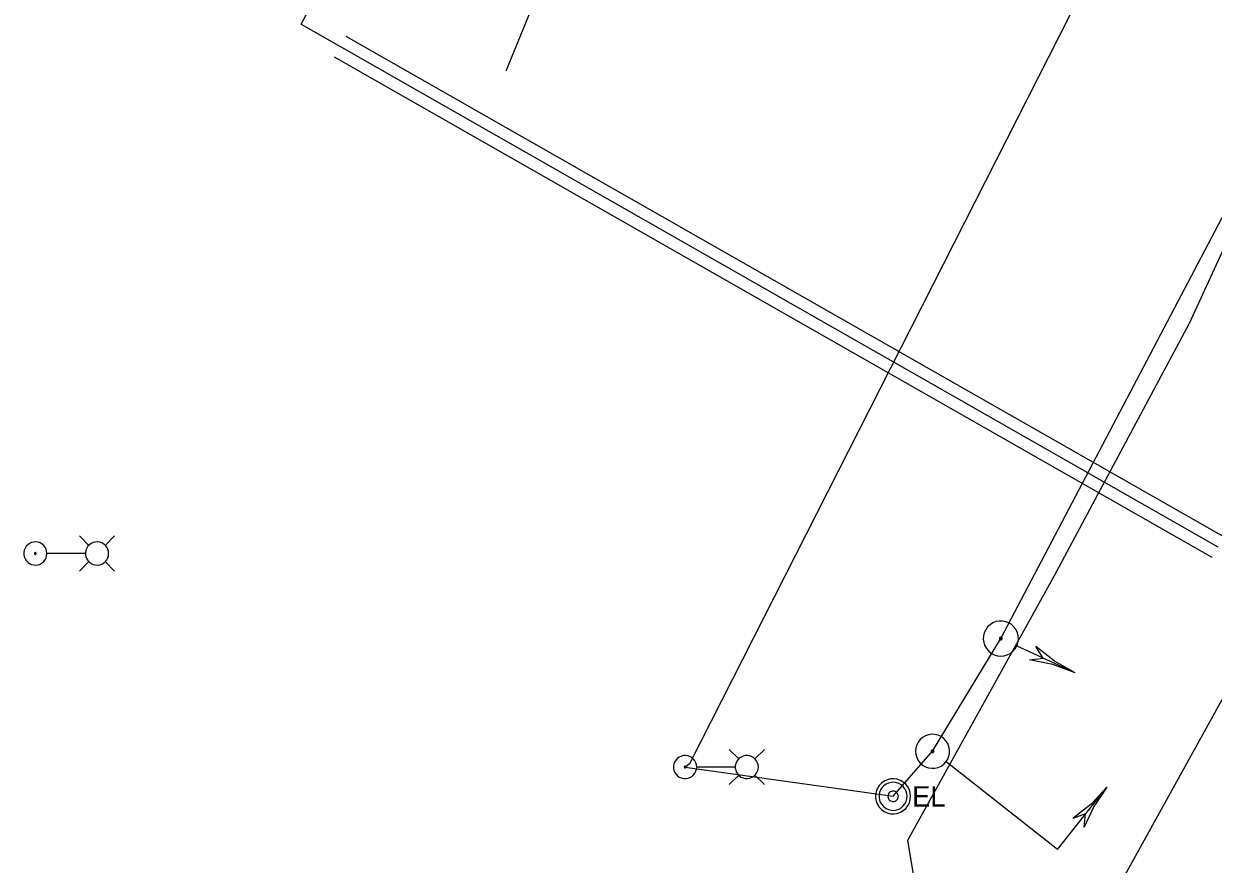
# Model space of a CAD drawing. Extents: x 600849 to 606371, y 330010 to 403088.
# Drawn here: x 604559 to 604782.6, y 330933.8 to 331091.9 of the extents above; entities that cross this region are included whole.
import ezdxf

# ---------------------------------------------------------------- set-up
doc = ezdxf.new("R2010")
doc.units = 0
for name, color, linetype in [('E_LTG', 7, 'Continuous'), ('E_LTG_CID', 7, 'Continuous'), ('E_SIG', 7, 'Continuous'), ('E_UTL_E', 7, 'Continuous'), ('E_UTL_E_UG', 7, 'Continuous'), ('E_UTL_G_UG', 7, 'Continuous'), ('E_UTL_W_UG', 7, 'Continuous')]:
    doc.layers.add(name, color=color, linetype=linetype)

msp = doc.modelspace()

# ---------------------------------------------------------------- linework, layer by layer
at = {"layer": 'E_LTG'}
for points in [[(604571.21, 330993.78), (604569.43, 330995.55)], [(604574.26, 330993.78), (604576.03, 330995.55)], [(604563.3, 330992.25), (604563.26, 330992.66), (604563.15, 330993.06), (604562.96, 330993.43), (604562.7, 330993.75), (604562.39, 330994.02), (604562.03, 330994.23), (604561.64, 330994.37), (604561.23, 330994.42), (604560.82, 330994.4), (604560.42, 330994.31), (604560.04, 330994.14), (604559.7, 330993.9), (604559.42, 330993.6), (604559.19, 330993.25), (604559.04, 330992.86), (604558.96, 330992.46), (604558.96, 330992.04), (604559.04, 330991.64), (604559.19, 330991.25), (604559.42, 330990.91), (604559.7, 330990.61), (604560.04, 330990.37), (604560.42, 330990.19), (604560.82, 330990.1), (604561.23, 330990.08), (604561.64, 330990.14), (604562.03, 330990.27), (604562.39, 330990.48), (604562.7, 330990.75), (604562.96, 330991.07), (604563.15, 330991.44), (604563.26, 330991.84), (604563.3, 330992.25)], [(604574.91, 330992.25), (604574.87, 330992.66), (604574.75, 330993.06), (604574.56, 330993.43), (604574.31, 330993.75), (604573.99, 330994.02), (604573.63, 330994.23), (604573.24, 330994.37), (604572.83, 330994.42), (604572.42, 330994.4), (604572.02, 330994.31), (604571.64, 330994.14), (604571.31, 330993.9), (604571.02, 330993.6), (604570.8, 330993.25), (604570.64, 330992.86), (604570.57, 330992.46), (604570.57, 330992.04), (604570.64, 330991.64), (604570.8, 330991.25), (604571.02, 330990.91), (604571.31, 330990.61), (604571.64, 330990.37), (604572.02, 330990.19), (604572.42, 330990.1), (604572.83, 330990.08), (604573.24, 330990.14), (604573.63, 330990.27), (604573.99, 330990.48), (604574.31, 330990.75), (604574.56, 330991.07), (604574.75, 330991.44), (604574.87, 330991.84), (604574.91, 330992.25)], [(604561.29, 330992.25), (604561.29, 330992.28), (604561.28, 330992.31), (604561.27, 330992.34), (604561.25, 330992.37), (604561.22, 330992.39), (604561.2, 330992.4), (604561.17, 330992.41), (604561.14, 330992.42), (604561.1, 330992.42), (604561.07, 330992.41), (604561.04, 330992.4), (604561.02, 330992.38), (604561, 330992.35), (604560.98, 330992.33), (604560.97, 330992.3), (604560.96, 330992.27), (604560.96, 330992.24), (604560.97, 330992.2), (604560.98, 330992.17), (604561, 330992.15), (604561.02, 330992.13), (604561.04, 330992.11), (604561.07, 330992.09), (604561.1, 330992.09), (604561.14, 330992.08), (604561.17, 330992.09), (604561.2, 330992.1), (604561.22, 330992.12), (604561.25, 330992.14), (604561.27, 330992.16), (604561.28, 330992.19), (604561.29, 330992.22), (604561.29, 330992.25)], [(604570.52, 330992.25), (604563.34, 330992.25)], [(604571.21, 330990.73), (604569.43, 330988.95)], [(604574.26, 330990.73), (604576.03, 330988.95)], [(604693.38, 330953.61), (604691.6, 330955.39)], [(604696.43, 330953.61), (604698.21, 330955.39)], [(604685.48, 330952.09), (604685.44, 330952.5), (604685.32, 330952.9), (604685.13, 330953.26), (604684.88, 330953.59), (604684.56, 330953.86), (604684.2, 330954.07), (604683.81, 330954.2), (604683.4, 330954.26), (604682.99, 330954.24), (604682.59, 330954.14), (604682.21, 330953.97), (604681.88, 330953.73), (604681.59, 330953.43), (604681.37, 330953.08), (604681.21, 330952.7), (604681.13, 330952.29), (604681.13, 330951.88), (604681.21, 330951.48), (604681.37, 330951.09), (604681.59, 330950.74), (604681.88, 330950.44), (604682.21, 330950.2), (604682.59, 330950.03), (604682.99, 330949.93), (604683.4, 330949.91), (604683.81, 330949.97), (604684.2, 330950.11), (604684.56, 330950.32), (604684.88, 330950.59), (604685.13, 330950.91), (604685.32, 330951.28), (604685.44, 330951.68), (604685.48, 330952.09)], [(604697.08, 330952.09), (604697.04, 330952.5), (604696.92, 330952.9), (604696.73, 330953.26), (604696.48, 330953.59), (604696.17, 330953.86), (604695.81, 330954.07), (604695.42, 330954.2), (604695.01, 330954.26), (604694.59, 330954.24), (604694.19, 330954.14), (604693.82, 330953.97), (604693.48, 330953.73), (604693.19, 330953.43), (604692.97, 330953.08), (604692.82, 330952.7), (604692.74, 330952.29), (604692.74, 330951.88), (604692.82, 330951.48), (604692.97, 330951.09), (604693.19, 330950.74), (604693.48, 330950.44), (604693.82, 330950.2), (604694.19, 330950.03), (604694.59, 330949.93), (604695.01, 330949.91), (604695.42, 330949.97), (604695.81, 330950.11), (604696.17, 330950.32), (604696.48, 330950.59), (604696.73, 330950.91), (604696.92, 330951.28), (604697.04, 330951.68), (604697.08, 330952.09)], [(604683.47, 330952.09), (604683.46, 330952.12), (604683.46, 330952.15), (604683.44, 330952.18), (604683.42, 330952.2), (604683.4, 330952.22), (604683.37, 330952.24), (604683.34, 330952.25), (604683.31, 330952.25), (604683.28, 330952.25), (604683.25, 330952.25), (604683.22, 330952.23), (604683.19, 330952.21), (604683.17, 330952.19), (604683.15, 330952.16), (604683.14, 330952.13), (604683.13, 330952.1), (604683.13, 330952.07), (604683.14, 330952.04), (604683.15, 330952.01), (604683.17, 330951.99), (604683.19, 330951.96), (604683.22, 330951.94), (604683.25, 330951.93), (604683.28, 330951.92), (604683.31, 330951.92), (604683.34, 330951.93), (604683.37, 330951.94), (604683.4, 330951.95), (604683.42, 330951.97), (604683.44, 330952), (604683.46, 330952.03), (604683.46, 330952.06), (604683.47, 330952.09)], [(604692.69, 330952.09), (604685.51, 330952.09)], [(604693.38, 330950.57), (604691.6, 330948.79)], [(604696.43, 330950.57), (604698.21, 330948.79)]]:
    msp.add_lwpolyline(points, dxfattribs=at)
at = {"layer": 'E_LTG_CID'}
msp.add_lwpolyline([(604683.3, 330952.09), (604684.22, 330952.88), (604759.72, 331101.53), (604785.03, 331156.95), (604797.91, 331179.74), (604801.59, 331186.25), (604804.8, 331186.14), (604807.66, 331192.41), (604823.38, 331242.67), (604840.85, 331285.28), (604856.87, 331326.77), (604873.94, 331374.12), (604891.84, 331421.7), (604891.8, 331421.71), (604891.79, 331421.76), (604894.68, 331439.03), (604894.44, 331441.88), (604906.75, 331486.37), (604920.4, 331537.51), (604920.44, 331537.44), (604931.69, 331580.97)], dxfattribs=at)
at = {"layer": 'E_SIG'}
for points in [[(604745.66, 330974.88), (604745.87, 330975.47), (604745.96, 330976.09), (604745.93, 330976.72), (604745.78, 330977.33), (604745.52, 330977.9), (604745.16, 330978.41), (604744.71, 330978.84), (604744.18, 330979.19), (604743.6, 330979.42), (604742.99, 330979.54), (604742.36, 330979.54), (604741.74, 330979.43), (604741.16, 330979.2), (604740.63, 330978.86), (604740.17, 330978.43), (604739.81, 330977.92), (604739.55, 330977.35), (604739.4, 330976.74), (604739.36, 330976.11), (604739.45, 330975.49), (604739.65, 330974.9), (604739.97, 330974.35), (604740.38, 330973.88), (604740.87, 330973.49), (604741.42, 330973.2), (604742.03, 330973.02), (604742.65, 330972.96), (604743.27, 330973.01), (604743.88, 330973.19), (604744.44, 330973.47), (604744.93, 330973.86), (604745.34, 330974.33), (604745.66, 330974.88)], [(604742.89, 330976.15), (604742.91, 330976.2), (604742.91, 330976.24), (604742.91, 330976.29), (604742.9, 330976.34), (604742.88, 330976.38), (604742.85, 330976.42), (604742.82, 330976.46), (604742.78, 330976.48), (604742.73, 330976.5), (604742.69, 330976.51), (604742.64, 330976.51), (604742.59, 330976.5), (604742.55, 330976.48), (604742.51, 330976.46), (604742.47, 330976.42), (604742.44, 330976.38), (604742.42, 330976.34), (604742.41, 330976.29), (604742.41, 330976.25), (604742.42, 330976.2), (604742.43, 330976.15), (604742.45, 330976.11), (604742.49, 330976.08), (604742.52, 330976.05), (604742.57, 330976.02), (604742.61, 330976.01), (604742.66, 330976), (604742.71, 330976.01), (604742.75, 330976.02), (604742.8, 330976.04), (604742.83, 330976.07), (604742.87, 330976.11), (604742.89, 330976.15)], [(604756.65, 330969.81), (604745.71, 330974.85)], [(604756.65, 330969.81), (604752.75, 330971.99), (604749.23, 330974.74)], [(604750.65, 330972.57), (604749.23, 330974.74)], [(604748.08, 330972.25), (604750.65, 330972.57)], [(604756.65, 330969.81), (604752.46, 330971.36), (604748.08, 330972.25)], [(604732.34, 330953.07), (604732.67, 330953.58), (604732.89, 330954.14), (604733.01, 330954.74), (604733.01, 330955.35), (604732.9, 330955.95), (604732.67, 330956.51), (604732.34, 330957.03), (604731.92, 330957.47), (604731.42, 330957.82), (604730.87, 330958.07), (604730.28, 330958.22), (604729.67, 330958.25), (604729.07, 330958.16), (604728.49, 330957.96), (604727.96, 330957.66), (604727.5, 330957.26), (604727.13, 330956.78), (604726.85, 330956.24), (604726.68, 330955.66), (604726.62, 330955.05), (604726.68, 330954.44), (604726.85, 330953.86), (604727.13, 330953.32), (604727.5, 330952.84), (604727.96, 330952.44), (604728.49, 330952.14), (604729.06, 330951.94), (604729.67, 330951.85), (604730.28, 330951.88), (604730.87, 330952.02), (604731.42, 330952.27), (604731.92, 330952.63), (604732.34, 330953.07)], [(604730.01, 330954.9), (604730.04, 330954.94), (604730.06, 330954.98), (604730.07, 330955.02), (604730.07, 330955.07), (604730.06, 330955.12), (604730.04, 330955.16), (604730.01, 330955.2), (604729.98, 330955.23), (604729.94, 330955.26), (604729.9, 330955.28), (604729.86, 330955.29), (604729.81, 330955.29), (604729.76, 330955.29), (604729.72, 330955.27), (604729.68, 330955.25), (604729.64, 330955.22), (604729.62, 330955.18), (604729.59, 330955.14), (604729.58, 330955.09), (604729.58, 330955.05), (604729.58, 330955), (604729.59, 330954.96), (604729.62, 330954.92), (604729.64, 330954.88), (604729.68, 330954.85), (604729.72, 330954.83), (604729.76, 330954.81), (604729.81, 330954.8), (604729.86, 330954.81), (604729.9, 330954.82), (604729.94, 330954.84), (604729.98, 330954.86), (604730.01, 330954.9)], [(604753.31, 330936.56), (604732.38, 330953.04)], [(604753.31, 330936.56), (604762.56, 330948.3)], [(604762.56, 330948.3), (604759.62, 330945.11), (604756.22, 330942.41)], [(604762.56, 330948.3), (604760.15, 330944.69), (604758.32, 330940.76)], [(604747.44, 330941.18), (604747.44, 330941.18)], [(604758.59, 330943.27), (604756.22, 330942.42)], [(604758.32, 330940.76), (604758.59, 330943.27)]]:
    msp.add_lwpolyline(points, dxfattribs=at)
at = {"layer": 'E_UTL_E'}
for points in [[(604725.7, 330946.58), (604725.64, 330947.2), (604725.47, 330947.81), (604725.18, 330948.36), (604724.79, 330948.86), (604724.32, 330949.27), (604723.77, 330949.58), (604723.18, 330949.79), (604722.56, 330949.88), (604721.93, 330949.85), (604721.32, 330949.7), (604720.75, 330949.44), (604720.24, 330949.07), (604719.81, 330948.62), (604719.47, 330948.09), (604719.24, 330947.51), (604719.12, 330946.89), (604719.12, 330946.27), (604719.24, 330945.65), (604719.47, 330945.07), (604719.81, 330944.54), (604720.24, 330944.09), (604720.75, 330943.72), (604721.32, 330943.46), (604721.93, 330943.31), (604722.56, 330943.28), (604723.18, 330943.37), (604723.77, 330943.58), (604724.32, 330943.89), (604724.79, 330944.3), (604725.18, 330944.8), (604725.47, 330945.35), (604725.64, 330945.95), (604725.7, 330946.58)], [(604725.7, 330946.58), (604725.64, 330947.2), (604725.47, 330947.81), (604725.18, 330948.36), (604724.79, 330948.86), (604724.32, 330949.27), (604723.77, 330949.58), (604723.18, 330949.79), (604722.56, 330949.88), (604721.93, 330949.85), (604721.32, 330949.7), (604720.75, 330949.44), (604720.24, 330949.07), (604719.81, 330948.62), (604719.47, 330948.09), (604719.24, 330947.51), (604719.12, 330946.89), (604719.12, 330946.27), (604719.24, 330945.65), (604719.47, 330945.07), (604719.81, 330944.54), (604720.24, 330944.09), (604720.75, 330943.72), (604721.32, 330943.46), (604721.93, 330943.31), (604722.56, 330943.28), (604723.18, 330943.37), (604723.77, 330943.58), (604724.32, 330943.89), (604724.79, 330944.3), (604725.18, 330944.8), (604725.47, 330945.35), (604725.64, 330945.95), (604725.7, 330946.58)], [(604725.04, 330946.58), (604724.99, 330947.08), (604724.85, 330947.56), (604724.62, 330948.01), (604724.31, 330948.4), (604723.93, 330948.73), (604723.5, 330948.98), (604723.02, 330949.14), (604722.53, 330949.22), (604722.03, 330949.19), (604721.54, 330949.07), (604721.08, 330948.87), (604720.67, 330948.57), (604720.33, 330948.21), (604720.06, 330947.79), (604719.87, 330947.32), (604719.77, 330946.83), (604719.77, 330946.33), (604719.87, 330945.84), (604720.06, 330945.37), (604720.33, 330944.95), (604720.67, 330944.58), (604721.08, 330944.29), (604721.54, 330944.08), (604722.03, 330943.97), (604722.53, 330943.94), (604723.02, 330944.01), (604723.5, 330944.18), (604723.93, 330944.43), (604724.31, 330944.76), (604724.62, 330945.15), (604724.85, 330945.6), (604724.99, 330946.08), (604725.04, 330946.58)], [(604725.04, 330946.58), (604724.99, 330947.08), (604724.85, 330947.56), (604724.62, 330948.01), (604724.31, 330948.4), (604723.93, 330948.73), (604723.5, 330948.98), (604723.02, 330949.14), (604722.53, 330949.22), (604722.03, 330949.19), (604721.54, 330949.07), (604721.08, 330948.87), (604720.67, 330948.57), (604720.33, 330948.21), (604720.06, 330947.79), (604719.87, 330947.32), (604719.77, 330946.83), (604719.77, 330946.33), (604719.87, 330945.84), (604720.06, 330945.37), (604720.33, 330944.95), (604720.67, 330944.58), (604721.08, 330944.29), (604721.54, 330944.08), (604722.03, 330943.97), (604722.53, 330943.94), (604723.02, 330944.01), (604723.5, 330944.18), (604723.93, 330944.43), (604724.31, 330944.76), (604724.62, 330945.15), (604724.85, 330945.6), (604724.99, 330946.08), (604725.04, 330946.58)], [(604723.39, 330946.58), (604723.37, 330946.77), (604723.32, 330946.95), (604723.24, 330947.11), (604723.12, 330947.26), (604722.98, 330947.39), (604722.81, 330947.48), (604722.64, 330947.54), (604722.45, 330947.57), (604722.26, 330947.56), (604722.08, 330947.51), (604721.91, 330947.44), (604721.75, 330947.33), (604721.62, 330947.19), (604721.52, 330947.03), (604721.45, 330946.86), (604721.42, 330946.67), (604721.42, 330946.49), (604721.45, 330946.3), (604721.52, 330946.13), (604721.62, 330945.97), (604721.75, 330945.83), (604721.91, 330945.72), (604722.08, 330945.64), (604722.26, 330945.6), (604722.45, 330945.59), (604722.64, 330945.62), (604722.81, 330945.68), (604722.98, 330945.77), (604723.12, 330945.9), (604723.24, 330946.04), (604723.32, 330946.21), (604723.37, 330946.39), (604723.39, 330946.58)], [(604723.39, 330946.58), (604723.37, 330946.77), (604723.32, 330946.95), (604723.24, 330947.11), (604723.12, 330947.26), (604722.98, 330947.39), (604722.81, 330947.48), (604722.64, 330947.54), (604722.45, 330947.57), (604722.26, 330947.56), (604722.08, 330947.51), (604721.91, 330947.44), (604721.75, 330947.33), (604721.62, 330947.19), (604721.52, 330947.03), (604721.45, 330946.86), (604721.42, 330946.67), (604721.42, 330946.49), (604721.45, 330946.3), (604721.52, 330946.13), (604721.62, 330945.97), (604721.75, 330945.83), (604721.91, 330945.72), (604722.08, 330945.64), (604722.26, 330945.6), (604722.45, 330945.59), (604722.64, 330945.62), (604722.81, 330945.68), (604722.98, 330945.77), (604723.12, 330945.9), (604723.24, 330946.04), (604723.32, 330946.21), (604723.37, 330946.39), (604723.39, 330946.58)]]:
    msp.add_lwpolyline(points, dxfattribs=at)
at = {"layer": 'E_UTL_E_UG'}
for points in [[(604683.3, 330952.09), (604722.4, 330946.58), (604729.82, 330955.05), (604742.66, 330976.26), (604786.15, 331059.02), (604790.11, 331069.45), (604882.51, 331285.09), (604891.05, 331283.2)], [(604695.73, 330748.29), (604684.95, 330755.93), (604681.24, 330750.97), (604664.85, 330762.93), (604668.47, 330767.86), (604688.35, 330805.65), (604694.41, 330818.48), (604703.37, 330832.03), (604758.06, 330920.64), (604761.47, 330923.51), (604832.36, 331051.66)]]:
    msp.add_lwpolyline(points, dxfattribs=at)
at = {"layer": 'E_UTL_G_UG'}
msp.add_lwpolyline([(604718.21, 330825.28), (604738.73, 330857.66), (604733.36, 330874.38), (604732.32, 330894.54), (604729.33, 330913.4), (604725.16, 330938.36), (604752.74, 330988.13), (604778.16, 331035.55), (604788.31, 331057.65), (604805.53, 331094.16), (604828.8, 331144.07), (604848.89, 331191.36), (604869.57, 331244.15), (604888.61, 331295.88), (604900.58, 331325.56), (604922.44, 331394.24)], dxfattribs=at)
at = {"layer": 'E_UTL_W_UG'}
for p, q in [((604649.65, 331083.04), (604768.62, 331374.17)), ((604649.65, 331083.04), (604768.62, 331374.17)), ((604611.1, 331091.78), (604783.44, 330993.49)), ((604619.54, 331089.56), (604784.55, 330995.45)), ((604617.31, 331085.65), (604782.32, 330991.54))]:
    msp.add_line(p, q, dxfattribs=at)
msp.add_arc((602817.06, 332055.12), 2036.32, 331.76571, 340.74254, dxfattribs=at)

# ---------------------------------------------------------------- texts
at = {"layer": 'E_UTL_E'}
msp.add_text('EL', height=3.849, dxfattribs=at).set_placement((604725.97, 330944.63))
msp.add_text('EL', height=3.849, dxfattribs=at).set_placement((604725.97, 330944.63))

doc.saveas('drawing.dxf')
